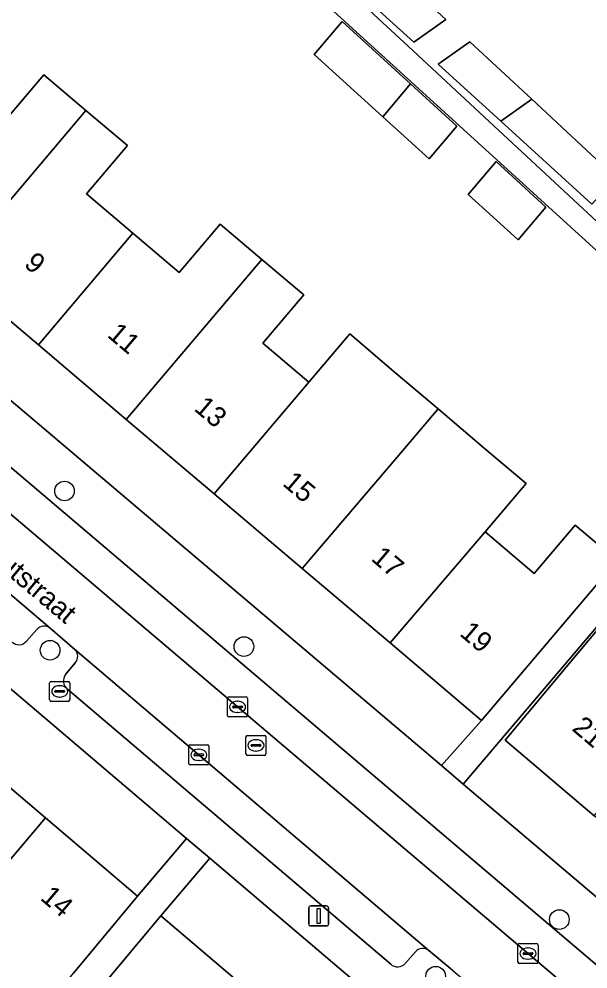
# Model space of a CAD drawing. Extents: x 162523 to 163266, y 381230 to 382050.
# Drawn here: x 162829.88 to 162858.22, y 381623.52 to 381670.82 of the extents above; entities that cross this region are included whole.
import ezdxf

# ---------------------------------------------------------------- set-up
doc = ezdxf.new("R2010")
doc.units = 0
for name, color, linetype in [('IMGEO_Boom', 7, 'Continuous'), ('IMGEO_Brandkraan', 7, 'Continuous'), ('IMGEO_Erf', 7, 'Continuous'), ('IMGEO_Kolk', 7, 'Continuous'), ('IMGEO_Lichtmast', 7, 'Continuous'), ('IMGEO_Openbare_ruimte_label', 7, 'Continuous'), ('IMGEO_Pand', 7, 'Continuous'), ('IMGEO_Pand_nummerreeks', 7, 'Continuous'), ('IMGEO_Parkeervlak_open', 7, 'Continuous'), ('IMGEO_Rijbaan_lokaal_open', 7, 'Continuous'), ('IMGEO_Rioolput', 7, 'Continuous'), ('IMGEO_Voetpad_open', 7, 'Continuous')]:
    doc.layers.add(name, color=color, linetype=linetype)

msp = doc.modelspace()

# ---------------------------------------------------------------- linework, layer by layer
at = {"layer": 'IMGEO_Boom'}
for centre in [(162832.145, 381647.32), (162831.429, 381639.392), (162841.082, 381639.575), (162856.789, 381625.981), (162850.632, 381623.161)]:
    msp.add_circle(centre, 0.489, dxfattribs=at)
at = {"layer": 'IMGEO_Brandkraan'}
for p, q in [((162831.406, 381636.915), (162831.406, 381637.767)), ((162831.481, 381637.841), (162832.333, 381637.841)), ((162832.407, 381637.767), (162832.407, 381636.915)), ((162831.665, 381637.335), (162831.665, 381637.347)), ((162832.103, 381637.298), (162831.705, 381637.298)), ((162831.708, 381637.384), (162832.106, 381637.384)), ((162831.894, 381637.621), (162831.919, 381637.621)), ((162832.149, 381637.347), (162832.149, 381637.335)), ((162832.333, 381636.841), (162831.481, 381636.841)), ((162831.917, 381637.061), (162831.892, 381637.061))]:
    msp.add_line(p, q, dxfattribs=at)
for points in [[(162831.406, 381636.915), (162831.406, 381637.767)], [(162831.481, 381637.841), (162832.333, 381637.841)], [(162832.407, 381637.767), (162832.407, 381636.915)], [(162832.333, 381636.841), (162831.481, 381636.841)]]:
    msp.add_lwpolyline(points, dxfattribs=at)
for centre, radius, start, end in [((162831.483, 381637.765), 0.0765, 91.552, 178.448), ((162831.483, 381637.765), 0.0765, 91.552, 178.448), ((162832.331, 381637.765), 0.0765, 1.552, 88.448), ((162832.331, 381637.765), 0.0765, 1.552, 88.448), ((162831.705, 381637.344), 0.0403, 85.8775, 175.7526), ((162831.702, 381637.334), 0.0366, 178.938, 274.7102), ((162832.106, 381637.341), 0.043, 264.8664, 352.4533), ((162832.11, 381637.346), 0.0386, 1.7309, 96.639), ((162831.483, 381636.917), 0.0765, 181.552, 268.448), ((162831.483, 381636.917), 0.0765, 181.552, 268.448), ((162832.331, 381636.917), 0.0765, 271.552, 358.448), ((162832.331, 381636.917), 0.0765, 271.552, 358.448)]:
    msp.add_arc(centre, radius, start, end, dxfattribs=at)
for centre, major_axis, ratio, start_param, end_param in [((162831.893, 381637.341), (-0.387, 0.002), 0.722429, 4.712389, 7.853982), ((162831.918, 381637.341), (-0.39, 0.002), 0.717154, 1.570796, 4.712389)]:
    msp.add_ellipse(centre, major_axis=major_axis, ratio=ratio, start_param=start_param, end_param=end_param, dxfattribs=at)
at = {"layer": 'IMGEO_Erf'}
for points in [[(162858.476, 381682.966), (162856.968, 381685.075), (162859.531, 381686.906), (162857.763, 381689.381), (162846.118, 381681.283), (162840.916, 381677.588), (162839.093, 381680.155), (162837.27, 381682.722), (162835.447, 381685.289), (162834.297, 381686.909), (162840.648, 381688.983), (162840.567, 381689.245), (162833.97, 381687.029), (162840.83, 381677.561), (162841.654, 381676.737), (162841.55, 381676.625), (162844.979, 381673.441), (162849.256, 381669.47), (162853.533, 381665.498), (162859.126, 381660.304)], [(162866.593, 381652.054), (162832.622, 381682.981)], [(162829.081, 381665.642), (162831.117, 381668.045), (162833.211, 381666.271), (162835.283, 381664.515), (162833.247, 381662.112), (162835.554, 381660.157), (162837.855, 381658.207), (162839.892, 381660.61), (162841.97, 381658.849), (162844.057, 381657.08), (162842.021, 381654.677), (162844.313, 381652.735), (162846.349, 381655.138), (162848.666, 381653.175), (162850.749, 381651.41), (162853.053, 381649.458), (162855.136, 381647.693), (162853.1, 381645.29), (162855.544, 381643.219), (162857.58, 381645.622), (162859.663, 381643.857)], [(162902.372, 381620.79), (162898.133, 381624.509), (162893.809, 381628.301), (162889.486, 381632.094), (162885.16, 381635.889), (162880.836, 381639.681), (162876.513, 381643.473), (162872.19, 381647.266), (162867.848, 381651.074), (162860.712, 381642.986), (162852.007, 381632.723), (162887.391, 381602.747)], [(162871.693, 381619.989), (162867.306, 381623.709), (162862.919, 381627.428), (162858.532, 381631.147), (162854.086, 381634.917), (162857.296, 381638.751), (162858.757, 381640.496), (162860.788, 381642.922), (162862.87, 381641.156), (162860.84, 381638.731), (162863.237, 381636.7), (162867.625, 381632.982), (162869.957, 381631.006), (162871.999, 381633.417), (162874.054, 381631.674), (162876.019, 381630.008), (162873.978, 381627.599), (162876.4, 381625.546), (162878.706, 381623.593), (162880.746, 381626.001), (162882.828, 381624.235), (162880.789, 381621.828)]]:
    msp.add_lwpolyline(points, dxfattribs=at)
for points in [[(162851.137, 381670.798), (162849.541, 381669.672), (162845.216, 381673.608), (162841.381, 381677.098), (162841.417, 381677.136), (162841.648, 381677.385), (162842.757, 381678.58), (162843.083, 381678.277), (162846.86, 381674.769)], [(162847.997, 381665.955), (162844.584, 381669.062), (162845.97, 381670.698), (162849.383, 381667.591), (162851.689, 381665.492), (162850.303, 381663.856)], [(162830.842, 381654.594), (162826.462, 381658.305), (162822.083, 381662.016), (162817.704, 381665.727), (162813.228, 381669.519), (162811.287, 381667.219), (162850.914, 381633.649), (162852.914, 381635.892), (162848.359, 381639.752), (162843.98, 381643.462), (162839.6, 381647.173), (162835.221, 381650.884)], [(162852.331, 381669.689), (162855.414, 381666.826), (162859.622, 381662.919), (162858.404, 381661.606), (162853.868, 381665.734), (162850.749, 381668.572)], [(162853.639, 381663.718), (162856.122, 381661.459), (162854.735, 381659.823), (162852.253, 381662.082)], [(162807.327, 381656.293), (162804.867, 381653.4), (162809.322, 381649.618), (162813.697, 381645.903), (162818.073, 381642.188), (162822.448, 381638.473), (162826.824, 381634.758), (162831.199, 381631.044), (162835.786, 381627.149), (162838.227, 381630.019)], [(162839.377, 381629.041), (162836.937, 381626.171), (162841.51, 381622.288), (162845.886, 381618.573), (162850.262, 381614.857), (162854.637, 381611.143), (162859.013, 381607.427), (162863.388, 381603.712), (162867.85, 381599.924), (162870.268, 381602.775)]]:
    msp.add_lwpolyline(points, close=True, dxfattribs=at)
at = {"layer": 'IMGEO_Kolk'}
for p, q in [((162840.263, 381636.143), (162840.263, 381636.995)), ((162840.338, 381637.069), (162841.19, 381637.069)), ((162840.751, 381636.849), (162840.776, 381636.849)), ((162841.264, 381636.995), (162841.264, 381636.143)), ((162840.522, 381636.563), (162840.522, 381636.575)), ((162840.96, 381636.526), (162840.562, 381636.526)), ((162840.565, 381636.612), (162840.963, 381636.612)), ((162841.006, 381636.575), (162841.006, 381636.563)), ((162841.19, 381636.069), (162840.338, 381636.069)), ((162840.774, 381636.289), (162840.749, 381636.289)), ((162838.335, 381633.755), (162838.335, 381634.607)), ((162838.41, 381634.681), (162839.262, 381634.681)), ((162838.823, 381634.461), (162838.848, 381634.461)), ((162839.336, 381634.607), (162839.336, 381633.755)), ((162838.594, 381634.175), (162838.594, 381634.187)), ((162839.032, 381634.138), (162838.634, 381634.138)), ((162838.637, 381634.224), (162839.035, 381634.224)), ((162839.078, 381634.187), (162839.078, 381634.175)), ((162839.262, 381633.681), (162838.41, 381633.681)), ((162838.846, 381633.901), (162838.821, 381633.901)), ((162854.728, 381623.861), (162854.728, 381624.713)), ((162854.803, 381624.787), (162855.655, 381624.787)), ((162855.216, 381624.567), (162855.241, 381624.567)), ((162855.729, 381624.713), (162855.729, 381623.861)), ((162854.987, 381624.281), (162854.987, 381624.293)), ((162855.425, 381624.244), (162855.027, 381624.244)), ((162855.03, 381624.33), (162855.428, 381624.33)), ((162855.471, 381624.293), (162855.471, 381624.281)), ((162855.655, 381623.787), (162854.803, 381623.787)), ((162855.239, 381624.007), (162855.214, 381624.007))]:
    msp.add_line(p, q, dxfattribs=at)
for points in [[(162840.263, 381636.143), (162840.263, 381636.995)], [(162840.338, 381637.069), (162841.19, 381637.069)], [(162841.264, 381636.995), (162841.264, 381636.143)], [(162841.19, 381636.069), (162840.338, 381636.069)], [(162838.335, 381633.755), (162838.335, 381634.607)], [(162838.41, 381634.681), (162839.262, 381634.681)], [(162839.336, 381634.607), (162839.336, 381633.755)], [(162839.262, 381633.681), (162838.41, 381633.681)], [(162854.728, 381623.861), (162854.728, 381624.713)], [(162854.803, 381624.787), (162855.655, 381624.787)], [(162855.729, 381624.713), (162855.729, 381623.861)], [(162855.655, 381623.787), (162854.803, 381623.787)]]:
    msp.add_lwpolyline(points, dxfattribs=at)
for centre, radius, start, end in [((162840.34, 381636.993), 0.0765, 91.552, 178.448), ((162840.34, 381636.993), 0.0765, 91.552, 178.448), ((162841.188, 381636.993), 0.0765, 1.552, 88.448), ((162841.188, 381636.993), 0.0765, 1.552, 88.448), ((162840.562, 381636.572), 0.0403, 85.8775, 175.7526), ((162840.559, 381636.562), 0.0366, 178.938, 274.7102), ((162840.963, 381636.569), 0.043, 264.8664, 352.4533), ((162840.967, 381636.574), 0.0386, 1.7309, 96.639), ((162840.34, 381636.145), 0.0765, 181.552, 268.448), ((162840.34, 381636.145), 0.0765, 181.552, 268.448), ((162841.188, 381636.145), 0.0765, 271.552, 358.448), ((162841.188, 381636.145), 0.0765, 271.552, 358.448), ((162838.412, 381634.605), 0.0765, 91.552, 178.448), ((162838.412, 381634.605), 0.0765, 91.552, 178.448), ((162839.26, 381634.605), 0.0765, 1.552, 88.448), ((162839.26, 381634.605), 0.0765, 1.552, 88.448), ((162838.634, 381634.184), 0.0403, 85.8775, 175.7526), ((162838.631, 381634.174), 0.0366, 178.938, 274.7102), ((162839.035, 381634.181), 0.043, 264.8664, 352.4533), ((162839.039, 381634.186), 0.0386, 1.7309, 96.639), ((162838.412, 381633.757), 0.0765, 181.552, 268.448), ((162838.412, 381633.757), 0.0765, 181.552, 268.448), ((162839.26, 381633.757), 0.0765, 271.552, 358.448), ((162839.26, 381633.757), 0.0765, 271.552, 358.448), ((162854.805, 381624.711), 0.0765, 91.552, 178.448), ((162854.805, 381624.711), 0.0765, 91.552, 178.448), ((162855.653, 381624.711), 0.0765, 1.552, 88.448), ((162855.653, 381624.711), 0.0765, 1.552, 88.448), ((162855.027, 381624.29), 0.0403, 85.8775, 175.7526), ((162855.024, 381624.28), 0.0366, 178.938, 274.7102), ((162855.428, 381624.287), 0.043, 264.8664, 352.4533), ((162855.432, 381624.292), 0.0386, 1.7309, 96.639), ((162854.805, 381623.863), 0.0765, 181.552, 268.448), ((162854.805, 381623.863), 0.0765, 181.552, 268.448), ((162855.653, 381623.863), 0.0765, 271.552, 358.448), ((162855.653, 381623.863), 0.0765, 271.552, 358.448)]:
    msp.add_arc(centre, radius, start, end, dxfattribs=at)
for centre, major_axis, ratio, start_param, end_param in [((162840.75, 381636.569), (-0.387, 0.002), 0.722429, 4.712389, 7.853982), ((162840.775, 381636.569), (-0.39, 0.002), 0.717154, 1.570796, 4.712389), ((162838.822, 381634.181), (-0.387, 0.002), 0.722429, 4.712389, 7.853982), ((162838.847, 381634.181), (-0.39, 0.002), 0.717154, 1.570796, 4.712389), ((162855.215, 381624.287), (-0.387, 0.002), 0.722429, 4.712389, 7.853982), ((162855.24, 381624.287), (-0.39, 0.002), 0.717154, 1.570796, 4.712389)]:
    msp.add_ellipse(centre, major_axis=major_axis, ratio=ratio, start_param=start_param, end_param=end_param, dxfattribs=at)
at = {"layer": 'IMGEO_Lichtmast'}
for p, q in [((162844.307, 381625.762), (162844.307, 381626.562)), ((162844.307, 381626.562), (162844.307, 381625.762)), ((162844.407, 381626.662), (162845.197, 381626.662)), ((162845.197, 381626.662), (162844.407, 381626.662)), ((162845.297, 381626.562), (162845.297, 381625.762)), ((162845.297, 381625.762), (162845.297, 381626.562)), ((162845.197, 381625.662), (162844.407, 381625.662)), ((162844.407, 381625.662), (162845.197, 381625.662))]:
    msp.add_line(p, q, dxfattribs=at)
msp.add_lwpolyline([(162844.727, 381626.537), (162844.877, 381626.537), (162844.877, 381625.787), (162844.727, 381625.787), (162844.727, 381626.537)], dxfattribs=at)
for centre, start, end in [((162844.407, 381626.562), 90, 180), ((162844.407, 381626.562), 90, 180), ((162845.197, 381626.562), 0, 90), ((162845.197, 381626.562), 360, 90), ((162844.407, 381625.762), 180, 270), ((162844.407, 381625.762), 180, 270), ((162845.197, 381625.762), 270, 0), ((162845.197, 381625.762), 270, 0)]:
    msp.add_arc(centre, 0.1, start, end, dxfattribs=at)
at = {"layer": 'IMGEO_Pand'}
for points in [[(162846.86, 381674.769), (162845.216, 381673.608), (162849.541, 381669.672), (162851.137, 381670.798)], [(162845.97, 381670.698), (162844.584, 381669.062), (162847.997, 381665.955), (162849.383, 381667.591)], [(162852.331, 381669.689), (162850.749, 381668.572), (162853.868, 381665.734), (162855.414, 381666.826)], [(162826.462, 381658.305), (162833.211, 381666.271), (162831.117, 381668.045), (162829.081, 381665.642), (162826.776, 381667.595), (162822.083, 381662.016)], [(162851.689, 381665.492), (162849.383, 381667.591), (162847.997, 381665.955), (162850.303, 381663.856)], [(162855.414, 381666.826), (162853.868, 381665.734), (162858.404, 381661.606), (162859.622, 381662.919)], [(162826.462, 381658.305), (162830.842, 381654.594), (162835.554, 381660.157), (162833.247, 381662.112), (162835.283, 381664.515), (162833.211, 381666.271)], [(162856.122, 381661.459), (162853.639, 381663.718), (162852.253, 381662.082), (162854.735, 381659.823)], [(162830.842, 381654.594), (162835.221, 381650.884), (162841.97, 381658.849), (162839.892, 381660.61), (162837.855, 381658.207), (162835.554, 381660.157)], [(162839.6, 381647.173), (162844.313, 381652.735), (162842.021, 381654.677), (162844.057, 381657.08), (162841.97, 381658.849), (162835.221, 381650.884)], [(162848.713, 381649.007), (162850.749, 381651.41), (162848.666, 381653.175), (162846.349, 381655.138), (162844.313, 381652.735), (162839.6, 381647.173), (162843.98, 381643.462)], [(162855.136, 381647.693), (162853.053, 381649.458), (162850.749, 381651.41), (162848.713, 381649.007), (162843.98, 381643.462), (162848.359, 381639.752), (162853.1, 381645.29)], [(162848.359, 381639.752), (162852.914, 381635.892), (162856.147, 381639.707), (162857.627, 381641.454), (162859.663, 381643.857), (162857.58, 381645.622), (162855.544, 381643.219), (162853.1, 381645.29)], [(162858.532, 381631.147), (162858.64, 381631.275), (162863.237, 381636.7), (162860.84, 381638.731), (162862.87, 381641.156), (162860.788, 381642.922), (162858.757, 381640.496), (162857.296, 381638.751), (162854.086, 381634.917)], [(162831.199, 381631.044), (162826.824, 381634.758), (162820.066, 381626.801), (162822.173, 381625.011), (162824.213, 381627.409), (162826.477, 381625.484)], [(162831.199, 381631.044), (162826.477, 381625.484), (162829.017, 381623.287), (162827.023, 381620.893), (162829.104, 381619.127), (162831.115, 381621.54), (162832.587, 381623.307), (162835.786, 381627.149)], [(162836.783, 381616.721), (162841.51, 381622.288), (162836.937, 381626.171), (162833.733, 381622.334), (162832.258, 381620.568), (162830.245, 381618.158), (162832.326, 381616.391), (162834.338, 381618.799)]]:
    msp.add_lwpolyline(points, close=True, dxfattribs=at)
at = {"layer": 'IMGEO_Parkeervlak_open'}
for points in [[(162809.303, 381663.293), (162811.413, 381661.436), (162823.995, 381650.801), (162825.09, 381649.875), (162826.092, 381649.024), (162869.033, 381612.565), (162871.13, 381610.785), (162906.436, 381580.866)], [(162906.836, 381582.885), (162905.255, 381584.216), (162896.818, 381591.315), (162893.937, 381593.76), (162871.782, 381612.563), (162826.436, 381651.063), (162812.522, 381662.862)], [(162831.43, 381640.494), (162824.128, 381646.697), (162823.781, 381646.991)], [(162830.249, 381639.841), (162830.764, 381640.416)], [(162850.293, 381624.446), (162832.662, 381639.429)], [(162832.682, 381638.766), (162832.198, 381638.177)], [(162832.302, 381637.458), (162848.392, 381623.761)], [(162849.116, 381623.787), (162849.618, 381624.365)]]:
    msp.add_lwpolyline(points, dxfattribs=at)
for centre, radius, start, end in [((162831.138, 381640.105), 0.487, 53.1218, 140.2379), ((162829.874, 381640.152), 0.487, 226.4845, 320.2863), ((162832.322, 381639.087), 0.483, 318.3082, 45.1475), ((162832.583, 381637.866), 0.495, 141.0549, 235.406), ((162849.997, 381624.06), 0.486, 52.5101, 141.1755), ((162848.741, 381624.136), 0.512, 227.0456, 317.0678)]:
    msp.add_arc(centre, radius, start, end, dxfattribs=at)
at = {"layer": 'IMGEO_Rijbaan_lokaal_open'}
msp.add_lwpolyline([(162869.033, 381612.565), (162826.092, 381649.024), (162824.128, 381646.697), (162831.43, 381640.494), (162832.662, 381639.429), (162850.293, 381624.446), (162851.487, 381623.45), (162858.86, 381617.221), (162860.065, 381616.205), (162867.06, 381610.183)], close=True, dxfattribs=at)
at = {"layer": 'IMGEO_Rioolput'}
for p, q in [((162841.179, 381634.226), (162841.179, 381635.078)), ((162841.254, 381635.152), (162842.106, 381635.152)), ((162841.667, 381634.932), (162841.692, 381634.932)), ((162842.18, 381635.078), (162842.18, 381634.226)), ((162841.438, 381634.646), (162841.438, 381634.658)), ((162841.876, 381634.609), (162841.478, 381634.609)), ((162841.481, 381634.695), (162841.879, 381634.695)), ((162841.922, 381634.658), (162841.922, 381634.646)), ((162842.106, 381634.152), (162841.254, 381634.152)), ((162841.69, 381634.372), (162841.665, 381634.372))]:
    msp.add_line(p, q, dxfattribs=at)
for points in [[(162841.179, 381634.226), (162841.179, 381635.078)], [(162841.254, 381635.152), (162842.106, 381635.152)], [(162842.18, 381635.078), (162842.18, 381634.226)], [(162842.106, 381634.152), (162841.254, 381634.152)]]:
    msp.add_lwpolyline(points, dxfattribs=at)
for centre, radius, start, end in [((162841.256, 381635.076), 0.0765, 91.552, 178.448), ((162841.256, 381635.076), 0.0765, 91.552, 178.448), ((162842.104, 381635.076), 0.0765, 1.552, 88.448), ((162842.104, 381635.076), 0.0765, 1.552, 88.448), ((162841.478, 381634.655), 0.0403, 85.8775, 175.7526), ((162841.475, 381634.645), 0.0366, 178.938, 274.7102), ((162841.879, 381634.652), 0.043, 264.8664, 352.4533), ((162841.883, 381634.657), 0.0386, 1.7309, 96.639), ((162841.256, 381634.228), 0.0765, 181.552, 268.448), ((162841.256, 381634.228), 0.0765, 181.552, 268.448), ((162842.104, 381634.228), 0.0765, 271.552, 358.448), ((162842.104, 381634.228), 0.0765, 271.552, 358.448)]:
    msp.add_arc(centre, radius, start, end, dxfattribs=at)
for centre, major_axis, ratio, start_param, end_param in [((162841.666, 381634.652), (-0.387, 0.002), 0.722429, 4.712389, 7.853982), ((162841.691, 381634.652), (-0.39, 0.002), 0.717154, 1.570796, 4.712389)]:
    msp.add_ellipse(centre, major_axis=major_axis, ratio=ratio, start_param=start_param, end_param=end_param, dxfattribs=at)
at = {"layer": 'IMGEO_Voetpad_open'}
for points in [[(162852.007, 381632.723), (162850.914, 381633.649), (162811.287, 381667.219), (162813.228, 381669.519), (162815.562, 381672.274), (162814.451, 381673.234), (162812.033, 381675.291), (162809.626, 381677.339), (162807.22, 381679.387), (162805.722, 381680.662), (162803.738, 381688.547), (162800.78, 381700.348), (162800.493, 381701.494), (162801.406, 381705.07), (162799.576, 381710.347), (162798.548, 381713.754)], [(162832.622, 381682.981), (162866.593, 381652.054)], [(162859.126, 381660.304), (162853.533, 381665.498), (162849.256, 381669.47), (162844.979, 381673.441)], [(162812.522, 381662.862), (162826.436, 381651.063), (162871.782, 381612.563), (162893.937, 381593.76), (162894.26, 381594.141), (162897.141, 381591.696), (162896.818, 381591.315), (162905.255, 381584.216), (162906.836, 381582.885)], [(162805.837, 381657.564), (162807.327, 381656.293), (162838.227, 381630.019), (162839.377, 381629.041), (162870.268, 381602.775), (162871.412, 381601.803), (162900.572, 381577.383), (162901.643, 381578.628), (162892.144, 381586.646)], [(162859.663, 381643.857), (162857.627, 381641.454), (162856.147, 381639.707), (162852.914, 381635.892), (162850.914, 381633.649), (162852.007, 381632.723), (162860.712, 381642.986)], [(162830.764, 381640.416), (162830.249, 381639.841)], [(162832.662, 381639.429), (162831.43, 381640.494)], [(162832.198, 381638.177), (162832.682, 381638.766)], [(162848.392, 381623.761), (162832.302, 381637.458)], [(162906.436, 381580.866), (162907.601, 381579.919), (162911.768, 381584.95), (162907.946, 381588.143), (162901.376, 381593.615), (162889.874, 381603.227), (162890.582, 381603.997), (162889.33, 381605.035), (162887.391, 381602.747), (162852.007, 381632.723)], [(162833.733, 381622.334), (162836.937, 381626.171), (162839.377, 381629.041), (162838.227, 381630.019), (162835.786, 381627.149), (162832.587, 381623.307)], [(162849.618, 381624.365), (162849.116, 381623.787)], [(162851.487, 381623.45), (162850.293, 381624.446)]]:
    msp.add_lwpolyline(points, dxfattribs=at)
for centre, radius, start, end in [((162831.138, 381640.105), 0.487, 53.1218, 140.2379), ((162829.874, 381640.152), 0.487, 226.4845, 320.2863), ((162832.322, 381639.087), 0.483, 318.3082, 45.1475), ((162832.583, 381637.866), 0.495, 141.0549, 235.406), ((162849.997, 381624.06), 0.486, 52.5101, 141.1755), ((162848.741, 381624.136), 0.512, 227.0456, 317.0678)]:
    msp.add_arc(centre, radius, start, end, dxfattribs=at)

# ---------------------------------------------------------------- texts
at = {"layer": 'IMGEO_Openbare_ruimte_label'}
msp.add_text('St Romboutstraat', height=1, rotation=319.9083, dxfattribs=at).set_placement((162824.243, 381647.369))
at = {"layer": 'IMGEO_Pand_nummerreeks'}
for s, rotation, p in [('9', 319.7245, (162830.08, 381658.542)), ('11', 319.7245, (162834.226, 381655.03)), ('13', 319.7245, (162838.548, 381651.368)), ('15', 319.7268, (162842.958, 381647.631)), ('17', 319.7268, (162847.367, 381643.895)), ('19', 319.7245, (162851.777, 381640.159)), ('21', 319.7067, (162857.374, 381635.433)), ('14', 319.6679, (162830.894, 381626.999))]:
    msp.add_text(s, height=1, rotation=rotation, dxfattribs=at).set_placement(p)

doc.saveas('drawing.dxf')
